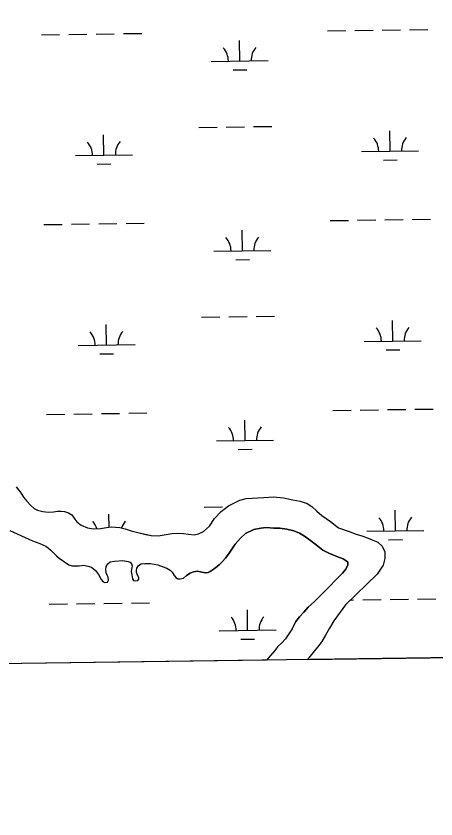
# Model space of a CAD drawing. Extents: x 3767014 to 3805179, y 361544 to 387384.
# Drawn here: x 3790854 to 3791590, y 366965 to 368372 of the extents above; entities that cross this region are included whole.
import ezdxf

# ---------------------------------------------------------------- set-up
doc = ezdxf.new("R2010")
doc.units = 0
for name, color, linetype in [('V-GRID-FRAM', 7, 'Continuous'), ('V-RIVR-EDGE', 7, 'Continuous'), ('V-TOPO-SHOR', 7, 'Continuous'), ('V-WETL-SWMP', 7, 'Continuous')]:
    doc.layers.add(name, color=color, linetype=linetype)

msp = doc.modelspace()

# ---------------------------------------------------------------- linework, layer by layer
at = {"layer": 'V-GRID-FRAM'}
msp.add_lwpolyline([(3771006.872, 385146.094), (3802799.803, 385587.734), (3803060.286, 367407.215), (3771251.489, 366965.353), (3771006.872, 385146.094)], dxfattribs=at)
at = {"layer": 'V-RIVR-EDGE'}
msp.add_spline([(3785266.865, 377529.211), (3785342.8, 377494.248), (3785391.258, 377467.439), (3785439.72, 377442.249), (3785475.246, 377418.707), (3785525.316, 377389.469), (3785575.383, 377359.422), (3785621.413, 377331.811), (3785722.351, 377269.288), (3785796.661, 377231.094), (3785852.385, 377199.415), (3785928.324, 377166.069), (3785964.678, 377149.804), (3786028.506, 377124.576), (3786060.018, 377113.175), (3786092.316, 377092.068), (3786117.34, 377073.405), (3786135.083, 377053.143), (3786154.458, 377039.347), (3786176.258, 377024.735), (3786206.946, 377006.867), (3786256.211, 376979.248), (3786328.098, 376942.677), (3786374.949, 376919.917), (3786491.265, 376862.208), (3786553.467, 376833.749), (3786619.713, 376805.279), (3786729.589, 376759.718), (3786796.656, 376736.099), (3786845.136, 376718.187), (3786867.767, 376712.469), (3787003.51, 376661.992), (3787089.16, 376631.048), (3787163.496, 376603.367), (3787230.559, 376578.13), (3787257.223, 376568.359), (3787300.044, 376551.27), (3787354.992, 376532.533), (3787409.127, 376512.181), (3787544.074, 376466.558), (3787612.756, 376442.126), (3787657.197, 376425.841), (3787730.724, 376398.162), (3787781.63, 376380.244), (3787834.96, 376361.511), (3787891.524, 376341.961), (3787940, 376322.432), (3787998.976, 376297.215), (3788050.697, 376281.721), (3788117.768, 376259.719), (3788176.757, 376240.164), (3788221.198, 376223.879), (3788259.981, 376209.226), (3788406.252, 376164.383), (3788541.215, 376125.23), (3788606.67, 376104.041), (3788679.39, 376077.173), (3788748.889, 376055.974), (3788871.693, 376005.528), (3788969.454, 375966.467), (3789047.013, 375933.926), (3789119.723, 375903.014), (3789155.253, 375881.09), (3789182.716, 375867.274), (3789214.225, 375854.256), (3789257.04, 375834.74), (3789281.286, 375828.21), (3789303.105, 375821.686), (3789328.955, 375809.491), (3789367.724, 375789.177), (3789414.577, 375767.225), (3789468.708, 375745.255), (3789509.105, 375728.981), (3789555.157, 375710.266), (3789585.849, 375694.015), (3789620.578, 375675.328), (3789681.97, 375646.062), (3789753.859, 375610.3), (3789792.633, 375591.603), (3789842.712, 375566.408), (3789897.64, 375539.584), (3789938.019, 375516.03), (3789968.727, 375506.25), (3790004.289, 375497.265), (3790030.972, 375494.773), (3790047.128, 375487.455), (3790077.007, 375469.589), (3790124.633, 375433.077), (3790192.442, 375382.768), (3790252.165, 375332.478), (3790290.91, 375302.459), (3790337.741, 375271.611), (3790406.357, 375220.491), (3790469.329, 375175.855), (3790570.248, 375106.054), (3790647.751, 375050.868), (3790691.367, 375028.115), (3790744.667, 374997.251), (3790806.838, 374955.852), (3790873.863, 374915.249), (3790932, 374877.903), (3791002.231, 374825.97), (3791052.265, 374782.175), (3791082.927, 374753.793), (3791131.331, 374705.149), (3791170.05, 374664.616), (3791192.631, 374638.681), (3791220.891, 374620.01), (3791288.67, 374557.569), (3791322.577, 374533.223), (3791362.944, 374504.817), (3791396.042, 374480.473), (3791434.785, 374449.645), (3791482.407, 374411.517), (3791534.052, 374365.291), (3791646.192, 374254.216), (3791707.514, 374196.644), (3791738.968, 374161.791), (3791773.65, 374123.694), (3791803.497, 374092.888), (3791829.321, 374070.18), (3791830.912, 374059.662), (3791837.316, 374032.958), (3791849.409, 374017.562), (3791884.123, 373992.405), (3791930.977, 373971.262), (3791954.393, 373955.838), (3791993.134, 373924.202), (3792026.979, 373874.785), (3792047.912, 373836.722), (3792063.186, 373799.482), (3792086.509, 373746.857), (3792112.249, 373690.181), (3792141.261, 373648.864), (3792158.993, 373624.558), (3792177.552, 373607.528), (3792214.702, 373586.409), (3792255.083, 373563.665), (3792301.119, 373538.48), (3792346.34, 373510.871), (3792382.671, 373485.71), (3792422.225, 373455.689), (3792479.537, 373411.875), (3792548.144, 373356.711), (3792619.168, 373298.307), (3792672.431, 373252.077), (3792709.534, 373212.357), (3792750.656, 373162.113), (3792839.385, 373068.08), (3792888.572, 373008.92), (3792945.027, 372945.699), (3792999.062, 372884.91), (3793053.898, 372820.884), (3793149.89, 372720.363), (3793208.761, 372653.092), (3793261.195, 372598.777), (3793315.232, 372538.796), (3793358.792, 372493.399), (3793409.592, 372432.618), (3793462.809, 372367.787), (3793498.283, 372323.219), (3793536.997, 372280.26), (3793578.124, 372232.443), (3793604.724, 372196.792), (3793668.438, 372125.466), (3793703.128, 372090.604), (3793760.41, 372034.66), (3793806.384, 371984.404), (3793839.438, 371942.268), (3793939.427, 371823.136), (3793981.333, 371763.186), (3794029.674, 371688.662), (3794050.609, 371651.408), (3794073.177, 371620.62), (3794178.796, 371488.535), (3794237.625, 371404.28), (3794268.243, 371358.106), (3794301.293, 371314.353), (3794332.724, 371269.794), (3794395.613, 371192), (3794429.476, 371149.862), (3794472.201, 371093.953), (3794523.788, 371024.274), (3794601.175, 370922.181), (3794640.679, 370871.942), (3794687.421, 370805.509), (3794733.389, 370752.828), (3794829.339, 370635.323), (3794895.463, 370557.521), (3794959.948, 370470.826), (3795013.158, 370403.569), (3795070.394, 370329.023), (3795159.854, 370203.448), (3795225.98, 370126.454), (3795296.13, 370041.363), (3795379.18, 369940.065), (3795459.001, 369841.201), (3795508.163, 369772.337), (3795554.103, 369708.333), (3795661.315, 369566.538), (3795715.338, 369500.897), (3795762.105, 369444.169), (3795798.366, 369390.703), (3795915.247, 369234.327), (3795963.601, 369165.465), (3796028.082, 369077.153), (3796043.387, 369052.853), (3796054.672, 369037.459), (3796077.242, 369007.48), (3796148.213, 368927.239), (3796183.677, 368878.627), (3796226.382, 368814.631), (3796275.531, 368740.105), (3796314.222, 368688.25), (3796353.714, 368633.158), (3796401.268, 368567.533), (3796456.873, 368487.33), (3796513.292, 368409.551), (3796545.533, 368365.8), (3796626.113, 368246.716), (3796670.449, 368188.377), (3796704.298, 368140.578), (3796751.041, 368074.145), (3796787.308, 368023.105), (3796838.907, 367958.278), (3796844.528, 367942.09), (3796845.295, 367925.104), (3796846.094, 367921.059), (3796852.559, 367919.425), (3796863.071, 367918.59), (3796875.166, 367904.003), (3796903.398, 367874.01), (3796931.629, 367844.017), (3796952.579, 367812.424), (3796982.392, 367767.87), (3797007.371, 367730.606), (3797037.194, 367690.095), (3797062.185, 367657.684), (3797075.869, 367631.77), (3797095.223, 367609.078), (3797126.665, 367569.372), (3797156.484, 367527.244), (3797212.099, 367451.085), (3797254.808, 367388.706), (3797302.183, 367327.228)], degree=3, dxfattribs=at)
at = {"layer": 'V-TOPO-SHOR'}
for points in [[(3790853.836, 367547.313), (3790858.201, 367542.416), (3790861.025, 367538.808), (3790866.923, 367529.278), (3790872.567, 367522.063), (3790879.242, 367515.104), (3790885.404, 367509.433), (3790891.573, 367506.335), (3790901.088, 367504.258), (3790910.089, 367502.953), (3790919.61, 367503.707), (3790926.815, 367504.723), (3790932.731, 367504.969), (3790938.904, 367503.926), (3790945.589, 367501.856), (3790951.755, 367498.243), (3790956.886, 367490.772), (3790960.222, 367486.133), (3790967.926, 367480.202), (3790979.237, 367475.549), (3790989.78, 367473.984), (3791002.132, 367474.476), (3791012.423, 367476), (3791020.486, 367477.134)], [(3791020.486, 367477.134), (3791035.926, 367476.331), (3791044.929, 367473.999), (3791055.988, 367470.374), (3791067.564, 367467.263), (3791081.455, 367464.148), (3791090.716, 367462.069), (3791103.326, 367461.788), (3791116.969, 367463.82), (3791126.753, 367465.346), (3791137.562, 367466.095), (3791147.341, 367465.819), (3791156.346, 367464.514), (3791166.382, 367463.466), (3791173.591, 367465.254), (3791182.608, 367469.354), (3791192.92, 367478.598), (3791201.953, 367491.706), (3791213.301, 367504.037), (3791226.445, 367514.047), (3791246.024, 367524.046), (3791257.354, 367527.112), (3791288.498, 367528.852), (3791305.486, 367530.106), (3791322.984, 367528.013), (3791339.19, 367524.635), (3791352.311, 367522.551), (3791364.657, 367518.152), (3791372.623, 367512.732), (3791381.614, 367504.735), (3791389.837, 367497.256), (3791405.512, 367486.418), (3791419.389, 367475.324), (3791437.905, 367468.852), (3791450.509, 367464.453), (3791460.54, 367461.344), (3791468.513, 367458.497), (3791478.284, 367454.618), (3791488.055, 367450.225), (3791496.019, 367443.26), (3791500.376, 367433.473), (3791500.353, 367421.633), (3791497.756, 367410.058), (3791487.43, 367394.379), (3791431.479, 367340.442), (3791411.093, 367312.432), (3791403.345, 367299.579), (3791396.374, 367287.496), (3791389.917, 367276.184), (3791385.014, 367269.504), (3791367.215, 367247.92), (3791364.902, 367244.752)], [(3791338.254, 367298.819), (3791340.593, 367303.474), (3791344.492, 367311.234), (3791350.98, 367319.764), (3791358.246, 367328.034), (3791366.029, 367336.303), (3791377.18, 367346.638), (3791383.664, 367352.579), (3791394.562, 367363.689), (3791404.679, 367374.026), (3791413.757, 367383.328), (3791419.983, 367389.531), (3791426.467, 367395.988), (3791432.435, 367402.968), (3791435.816, 367410.47), (3791435.567, 367415.389), (3791432.724, 367417.724), (3791427.295, 367421.359), (3791416.428, 367425.523), (3791402.201, 367431.247), (3791392.114, 367436.444), (3791383.066, 367443.451), (3791370.401, 367453.574), (3791359.801, 367460.842), (3791350.751, 367466.296), (3791341.178, 367470.2), (3791328.499, 367473.331), (3791316.334, 367475.166), (3791305.979, 367475.187), (3791292.26, 367475.991), (3791282.937, 367475.232), (3791271.022, 367472.407), (3791256.512, 367465.704), (3791247.435, 367457.697), (3791238.352, 367446.842), (3791227.707, 367431.071), (3791220.959, 367422.281), (3791215.251, 367416.079), (3791210.321, 367410.91), (3791204.1, 367406.003), (3791199.69, 367402.388), (3791194.507, 367399.032), (3791190.62, 367397.487), (3791185.958, 367396.719), (3791179.489, 367397.768), (3791171.985, 367399.337), (3791165.251, 367398.573), (3791159.291, 367396.255), (3791152.812, 367392.124), (3791147.689, 367387.51)], [(3790842.9, 367470.832), (3790882.942, 367452.769)], [(3790882.942, 367452.769), (3790895.263, 367448.12), (3790900.912, 367445.542), (3790906.046, 367443.475), (3790910.662, 367440.127), (3790914.766, 367436.522), (3790919.639, 367431.632), (3790924.767, 367426.225), (3790929.639, 367422.104), (3790936.823, 367416.954), (3790946.574, 367410.769), (3790951.45, 367408.96), (3790958.389, 367408.946), (3790964.553, 367409.192), (3790972.52, 367409.947), (3790979.969, 367408.647), (3790986.387, 367406.323), (3790993.311, 367400.658), (3790998.179, 367393.711), (3791003.043, 367385.224), (3791006.889, 367380.847), (3791009.714, 367379.815), (3791014.338, 367380.577), (3791016.142, 367383.655), (3791015.127, 367389.054), (3791013.849, 367392.652), (3791012.059, 367396.767), (3791011.297, 367401.649), (3791012.079, 367408.072), (3791014.916, 367412.69), (3791018.774, 367415.766), (3791026.229, 367417.292), (3791041.13, 367418.033), (3791050.377, 367416.474), (3791053.971, 367415.182), (3791056.021, 367412.352), (3791057.299, 367408.753), (3791056.779, 367405.413), (3791056.259, 367402.589), (3791055.994, 367399.251), (3791056.754, 367393.082), (3791058.282, 367386.4), (3791060.074, 367383.313), (3791063.67, 367382.535), (3791067.269, 367383.299), (3791069.071, 367385.865), (3791069.075, 367387.663), (3791066.517, 367394.092), (3791065.239, 367397.432), (3791065.245, 367400.516), (3791065.769, 367405.139), (3791068.348, 367409.759), (3791073.49, 367412.317), (3791079.915, 367413.077), (3791089.678, 367413.056), (3791102.261, 367410.464), (3791109.963, 367407.879), (3791118.436, 367404.778), (3791124.336, 367401.172), (3791127.67, 367398.081), (3791130.998, 367391.909), (3791134.586, 367387.792), (3791137.411, 367385.988), (3791141.779, 367386.236), (3791147.689, 367387.51)], [(3791338.254, 367298.819), (3791326.638, 367280.827), (3791319.674, 367273.893), (3791313.229, 367267.47), (3791307.552, 367260.534), (3791300.331, 367251.539), (3791293.149, 367243.755)]]:
    msp.add_lwpolyline(points, dxfattribs=at)
at = {"layer": 'V-WETL-SWMP'}
for p, q in [((3791400.056, 368346.621), (3791432.053, 368347.065)), ((3791448.052, 368347.288), (3791480.048, 368347.732)), ((3791496.047, 368347.954), (3791528.044, 368348.399)), ((3791544.042, 368348.621), (3791576.039, 368349.065)), ((3790898.197, 368339.649), (3790930.194, 368340.094)), ((3790946.193, 368340.316), (3790978.189, 368340.761)), ((3790994.188, 368340.983), (3791026.185, 368341.427)), ((3791042.183, 368341.65), (3791074.18, 368342.094)), ((3791246.184, 368293.737), (3791245.684, 368329.733)), ((3791196.189, 368293.042), (3791296.179, 368294.431)), ((3791234.4, 368278.14), (3791258.397, 368278.474)), ((3791174.387, 368177.296), (3791206.384, 368177.741)), ((3791222.382, 368177.963), (3791254.379, 368178.407)), ((3791270.378, 368178.63), (3791302.374, 368179.074)), ((3791007.984, 368128.55), (3791007.484, 368164.547)), ((3791509.843, 368135.522), (3791509.343, 368171.518)), ((3791459.848, 368134.827), (3791559.838, 368136.216)), ((3790957.989, 368127.856), (3791057.979, 368129.245)), ((3791498.059, 368119.925), (3791522.056, 368120.259)), ((3790996.2, 368112.954), (3791020.197, 368113.287)), ((3790902.819, 368007.007), (3790934.816, 368007.451)), ((3790950.814, 368007.673), (3790982.811, 368008.118)), ((3790998.809, 368008.34), (3791030.806, 368008.785)), ((3791046.805, 368009.007), (3791078.802, 368009.451)), ((3791404.678, 368013.978), (3791436.675, 368014.423)), ((3791452.673, 368014.645), (3791484.67, 368015.089)), ((3791500.668, 368015.312), (3791532.665, 368015.756)), ((3791548.664, 368015.978), (3791580.66, 368016.423)), ((3791250.806, 367961.094), (3791250.306, 367997.09)), ((3791200.811, 367960.399), (3791300.801, 367961.788)), ((3791239.021, 367945.498), (3791263.019, 367945.831)), ((3791179.008, 367844.653), (3791211.005, 367845.098)), ((3791227.004, 367845.32), (3791259.001, 367845.765)), ((3791274.999, 367845.987), (3791306.996, 367846.431)), ((3791514.465, 367802.879), (3791513.965, 367838.875)), ((3791012.606, 367795.907), (3791012.106, 367831.904)), ((3790962.611, 367795.213), (3791062.601, 367796.602)), ((3791464.47, 367802.184), (3791564.46, 367803.573)), ((3791502.68, 367787.283), (3791526.678, 367787.616)), ((3791000.821, 367780.311), (3791024.819, 367780.645)), ((3791457.294, 367682.002), (3791489.291, 367682.447)), ((3791505.29, 367682.669), (3791537.287, 367683.113)), ((3791553.285, 367683.336), (3791585.282, 367683.78)), ((3790907.44, 367674.364), (3790939.437, 367674.809)), ((3790955.435, 367675.031), (3790987.432, 367675.475)), ((3791003.431, 367675.698), (3791035.428, 367676.142)), ((3791051.426, 367676.364), (3791083.423, 367676.809)), ((3791409.299, 367681.336), (3791441.296, 367681.78)), ((3791255.427, 367628.451), (3791254.927, 367664.448)), ((3791205.432, 367627.757), (3791305.422, 367629.146)), ((3791243.643, 367612.855), (3791267.64, 367613.188)), ((3790853.838, 367547.313), (3790858.202, 367542.417)), ((3790858.202, 367542.417), (3790861.025, 367538.809)), ((3790861.025, 367538.809), (3790866.923, 367529.279)), ((3790866.923, 367529.279), (3790872.568, 367522.065)), ((3791257.354, 367527.112), (3791288.498, 367528.853)), ((3791288.498, 367528.853), (3791305.486, 367530.106)), ((3791305.486, 367530.106), (3791322.983, 367528.013)), ((3791322.983, 367528.013), (3791339.19, 367524.636)), ((3790872.568, 367522.065), (3790879.243, 367515.106)), ((3790879.243, 367515.106), (3790885.406, 367509.435)), ((3791213.301, 367504.036), (3791226.446, 367514.048)), ((3791226.446, 367514.048), (3791246.025, 367524.046)), ((3791246.025, 367524.046), (3791257.354, 367527.112)), ((3791339.19, 367524.636), (3791352.311, 367522.551)), ((3791352.311, 367522.551), (3791364.656, 367518.152)), ((3791364.656, 367518.152), (3791372.623, 367512.732)), ((3790885.406, 367509.435), (3790891.574, 367506.335)), ((3790891.574, 367506.335), (3790901.089, 367504.259)), ((3790901.089, 367504.259), (3790910.09, 367502.955)), ((3790910.09, 367502.955), (3790919.61, 367503.708)), ((3790919.61, 367503.708), (3790926.815, 367504.723)), ((3790926.815, 367504.723), (3790932.732, 367504.969)), ((3790932.732, 367504.969), (3790938.905, 367503.927)), ((3790938.905, 367503.927), (3790945.589, 367501.856)), ((3790945.589, 367501.856), (3790951.756, 367498.243)), ((3791183.63, 367512.011), (3791215.627, 367512.455)), ((3791201.953, 367491.705), (3791213.301, 367504.036)), ((3791372.623, 367512.732), (3791381.615, 367504.736)), ((3791381.615, 367504.736), (3791389.836, 367497.256)), ((3791519.086, 367470.236), (3791518.586, 367506.233)), ((3790951.756, 367498.243), (3790956.887, 367490.772)), ((3790956.887, 367490.772), (3790960.222, 367486.135)), ((3790960.222, 367486.135), (3790967.928, 367480.203)), ((3791017.041, 367476.649), (3791016.727, 367499.261)), ((3791192.919, 367478.598), (3791201.953, 367491.705)), ((3791389.836, 367497.256), (3791405.513, 367486.417)), ((3791405.513, 367486.417), (3791419.389, 367475.323)), ((3790967.928, 367480.203), (3790979.238, 367475.549)), ((3790979.238, 367475.549), (3790989.782, 367473.985)), ((3790989.782, 367473.985), (3791002.132, 367474.475)), ((3791002.132, 367474.475), (3791012.425, 367475.999)), ((3791012.425, 367475.999), (3791020.487, 367477.134)), ((3791020.487, 367477.134), (3791035.926, 367476.332)), ((3791035.926, 367476.332), (3791044.929, 367473.998)), ((3791044.929, 367473.998), (3791055.988, 367470.373)), ((3791182.607, 367469.353), (3791192.919, 367478.598)), ((3791256.512, 367465.705), (3791271.023, 367472.408)), ((3791271.023, 367472.408), (3791282.938, 367475.232)), ((3791282.938, 367475.232), (3791292.26, 367475.991)), ((3791292.26, 367475.991), (3791305.979, 367475.187)), ((3791305.979, 367475.187), (3791316.335, 367475.167)), ((3791316.335, 367475.167), (3791328.499, 367473.331)), ((3791328.499, 367473.331), (3791341.179, 367470.199)), ((3791419.389, 367475.323), (3791437.906, 367468.853)), ((3790842.899, 367470.832), (3790882.942, 367452.769)), ((3791055.988, 367470.373), (3791067.563, 367467.262)), ((3791067.563, 367467.262), (3791090.716, 367462.07)), ((3791090.716, 367462.07), (3791103.326, 367461.788)), ((3791103.326, 367461.788), (3791116.97, 367463.82)), ((3791116.97, 367463.82), (3791126.752, 367465.345)), ((3791126.752, 367465.345), (3791137.563, 367466.096)), ((3791137.563, 367466.096), (3791147.342, 367465.819)), ((3791147.342, 367465.819), (3791156.347, 367464.515)), ((3791156.347, 367464.515), (3791166.382, 367463.465)), ((3791166.382, 367463.465), (3791173.591, 367465.253)), ((3791173.591, 367465.253), (3791182.607, 367469.353)), ((3791238.353, 367446.842), (3791247.435, 367457.697)), ((3791247.435, 367457.697), (3791256.512, 367465.705)), ((3791341.179, 367470.199), (3791350.75, 367466.297)), ((3791350.75, 367466.297), (3791359.801, 367460.843)), ((3791359.801, 367460.843), (3791370.401, 367453.573)), ((3791437.906, 367468.853), (3791450.508, 367464.453)), ((3791450.508, 367464.453), (3791460.539, 367461.345)), ((3791460.539, 367461.345), (3791468.512, 367458.498)), ((3791468.512, 367458.498), (3791478.283, 367454.619)), ((3791469.091, 367469.542), (3791569.081, 367470.931)), ((3790882.942, 367452.769), (3790895.264, 367448.121)), ((3790895.264, 367448.121), (3790900.911, 367445.541)), ((3790900.911, 367445.541), (3790906.045, 367443.475)), ((3790906.045, 367443.475), (3790910.663, 367440.126)), ((3791227.707, 367431.07), (3791238.353, 367446.842)), ((3791370.401, 367453.573), (3791383.067, 367443.451)), ((3791383.067, 367443.451), (3791392.114, 367436.444)), ((3791478.283, 367454.619), (3791488.054, 367450.225)), ((3791488.054, 367450.225), (3791496.018, 367443.26)), ((3791496.018, 367443.26), (3791500.374, 367433.472)), ((3791507.302, 367454.64), (3791531.299, 367454.973)), ((3790910.663, 367440.126), (3790914.767, 367436.522)), ((3790914.767, 367436.522), (3790919.639, 367431.631)), ((3790919.639, 367431.631), (3790924.766, 367426.226)), ((3791220.959, 367422.281), (3791227.707, 367431.07)), ((3791392.114, 367436.444), (3791402.201, 367431.246)), ((3791402.201, 367431.246), (3791416.429, 367425.522)), ((3791500.374, 367433.472), (3791500.351, 367421.634)), ((3790924.766, 367426.226), (3790929.639, 367422.105)), ((3790929.639, 367422.105), (3790936.823, 367416.953)), ((3790936.823, 367416.953), (3790946.573, 367410.768)), ((3791014.915, 367412.69), (3791018.775, 367415.765)), ((3791018.775, 367415.765), (3791026.229, 367417.292)), ((3791026.229, 367417.292), (3791041.131, 367418.033)), ((3791041.131, 367418.033), (3791050.377, 367416.474)), ((3791050.377, 367416.474), (3791053.971, 367415.182)), ((3791053.971, 367415.182), (3791056.021, 367412.352)), ((3791210.322, 367410.911), (3791215.251, 367416.079)), ((3791215.251, 367416.079), (3791220.959, 367422.281)), ((3791416.429, 367425.522), (3791427.294, 367421.359)), ((3791427.294, 367421.359), (3791432.724, 367417.724)), ((3791432.724, 367417.724), (3791435.567, 367415.388)), ((3791435.567, 367415.388), (3791435.816, 367410.469)), ((3791500.351, 367421.634), (3791497.756, 367410.058)), ((3790946.573, 367410.768), (3790951.451, 367408.96)), ((3790951.451, 367408.96), (3790958.388, 367408.947)), ((3790958.388, 367408.947), (3790964.554, 367409.191)), ((3790964.554, 367409.191), (3790972.52, 367409.947)), ((3790972.52, 367409.947), (3790979.968, 367408.647)), ((3790979.968, 367408.647), (3790986.386, 367406.323)), ((3790986.386, 367406.323), (3790993.311, 367400.657)), ((3791011.297, 367401.649), (3791012.08, 367408.071)), ((3791012.058, 367396.767), (3791011.297, 367401.649)), ((3791012.08, 367408.071), (3791014.915, 367412.69)), ((3791056.258, 367402.589), (3791055.995, 367399.25)), ((3791056.021, 367412.352), (3791057.298, 367408.753)), ((3791056.778, 367405.414), (3791056.258, 367402.589)), ((3791057.298, 367408.753), (3791056.778, 367405.414)), ((3791065.246, 367400.516), (3791065.769, 367405.139)), ((3791065.769, 367405.139), (3791068.347, 367409.759)), ((3791068.347, 367409.759), (3791073.491, 367412.318)), ((3791073.491, 367412.318), (3791079.915, 367413.076)), ((3791079.915, 367413.076), (3791089.677, 367413.057)), ((3791089.677, 367413.057), (3791102.261, 367410.463)), ((3791102.261, 367410.463), (3791109.963, 367407.879)), ((3791109.963, 367407.879), (3791118.435, 367404.779)), ((3791118.435, 367404.779), (3791124.337, 367401.171)), ((3791124.337, 367401.171), (3791127.671, 367398.082)), ((3791194.507, 367399.032), (3791199.691, 367402.388)), ((3791199.691, 367402.388), (3791204.099, 367406.004)), ((3791204.099, 367406.004), (3791210.322, 367410.911)), ((3791432.436, 367402.967), (3791426.468, 367395.989)), ((3791435.816, 367410.469), (3791432.436, 367402.967)), ((3791497.756, 367410.058), (3791487.431, 367394.379)), ((3790993.311, 367400.657), (3790998.179, 367393.711)), ((3790998.179, 367393.711), (3791003.044, 367385.223)), ((3791013.849, 367392.653), (3791012.058, 367396.767)), ((3791015.126, 367389.053), (3791013.849, 367392.653)), ((3791016.143, 367383.656), (3791015.126, 367389.053)), ((3791055.995, 367399.25), (3791056.754, 367393.082)), ((3791056.754, 367393.082), (3791058.282, 367386.4)), ((3791065.24, 367397.433), (3791065.246, 367400.516)), ((3791066.518, 367394.091), (3791065.24, 367397.433)), ((3791069.075, 367387.663), (3791066.518, 367394.091)), ((3791069.071, 367385.865), (3791069.075, 367387.663)), ((3791127.671, 367398.082), (3791130.999, 367391.909)), ((3791130.999, 367391.909), (3791134.587, 367387.792)), ((3791134.587, 367387.792), (3791137.41, 367385.988)), ((3791141.778, 367386.236), (3791147.689, 367387.509)), ((3791147.689, 367387.509), (3791152.811, 367392.124)), ((3791152.811, 367392.124), (3791159.292, 367396.254)), ((3791159.292, 367396.254), (3791165.251, 367398.572)), ((3791165.251, 367398.572), (3791171.984, 367399.336)), ((3791171.984, 367399.336), (3791179.488, 367397.767)), ((3791179.488, 367397.767), (3791185.959, 367396.719)), ((3791185.959, 367396.719), (3791190.62, 367397.487)), ((3791190.62, 367397.487), (3791194.507, 367399.032)), ((3791419.983, 367389.53), (3791413.757, 367383.328)), ((3791426.468, 367395.989), (3791419.983, 367389.53)), ((3791487.431, 367394.379), (3791431.478, 367340.443)), ((3791003.044, 367385.223), (3791006.889, 367380.848)), ((3791006.889, 367380.848), (3791009.713, 367379.815)), ((3791009.713, 367379.815), (3791014.339, 367380.577)), ((3791014.339, 367380.577), (3791016.143, 367383.656)), ((3791058.282, 367386.4), (3791060.074, 367383.313)), ((3791060.074, 367383.313), (3791063.67, 367382.535)), ((3791063.67, 367382.535), (3791067.268, 367383.299)), ((3791067.268, 367383.299), (3791069.071, 367385.865)), ((3791137.41, 367385.988), (3791141.778, 367386.236)), ((3791404.678, 367374.026), (3791394.561, 367363.69)), ((3791413.757, 367383.328), (3791404.678, 367374.026)), ((3791394.561, 367363.69), (3791383.665, 367352.579)), ((3791377.181, 367346.637), (3791366.029, 367336.304)), ((3791383.665, 367352.579), (3791377.181, 367346.637)), ((3791440.418, 367349.061), (3791445.917, 367349.137)), ((3791461.916, 367349.36), (3791493.913, 367349.804)), ((3791509.911, 367350.026), (3791541.908, 367350.471)), ((3791557.906, 367350.693), (3791589.903, 367351.137)), ((3790912.043, 367341.71), (3790944.04, 367342.154)), ((3790960.038, 367342.377), (3790992.035, 367342.821)), ((3791008.034, 367343.043), (3791040.031, 367343.488)), ((3791056.029, 367343.71), (3791088.026, 367344.155)), ((3791260.03, 367295.797), (3791259.53, 367331.794)), ((3791366.029, 367336.304), (3791358.246, 367328.034)), ((3791431.478, 367340.443), (3791411.092, 367312.431)), ((3791350.981, 367319.764), (3791344.492, 367311.233)), ((3791358.246, 367328.034), (3791350.981, 367319.764)), ((3791340.593, 367303.474), (3791338.254, 367298.819)), ((3791344.492, 367311.233), (3791340.593, 367303.474)), ((3791411.092, 367312.431), (3791403.346, 367299.578)), ((3791210.035, 367295.103), (3791310.025, 367296.492)), ((3791338.254, 367298.819), (3791326.638, 367280.827)), ((3791403.346, 367299.578), (3791396.374, 367287.496)), ((3791248.246, 367280.201), (3791272.243, 367280.534)), ((3791326.638, 367280.827), (3791319.675, 367273.892)), ((3791389.917, 367276.185), (3791385.014, 367269.503)), ((3791396.374, 367287.496), (3791389.917, 367276.185)), ((3791307.553, 367260.533), (3791300.33, 367251.539)), ((3791313.229, 367267.47), (3791307.553, 367260.533)), ((3791319.675, 367273.892), (3791313.229, 367267.47)), ((3791364.901, 367244.752), (3792649.912, 367262.603)), ((3791385.014, 367269.503), (3791367.214, 367247.92)), ((3791300.33, 367251.539), (3791293.149, 367243.755)), ((3791367.214, 367247.92), (3791364.901, 367244.752)), ((3791293.149, 367243.755), (3789867.143, 367223.947))]:
    msp.add_line(p, q, dxfattribs=at)
for centre, start, end in [((3791190.94, 368293.444), 0.024037, 41.567695), ((3791301.415, 368294.979), 140.024035, 181.567693), ((3790952.74, 368128.258), 0.024037, 41.567695), ((3791063.215, 368129.792), 140.024035, 181.567693), ((3791454.599, 368135.229), 0.024037, 41.567695), ((3791565.074, 368136.764), 140.024035, 181.567693), ((3791195.562, 367960.801), 0.024037, 41.567695), ((3791306.037, 367962.336), 140.024035, 181.567693), ((3791459.221, 367802.586), 0.024037, 41.567695), ((3791569.696, 367804.121), 140.024035, 181.567693), ((3790957.362, 367795.615), 0.024037, 41.567695), ((3791067.837, 367797.15), 140.024035, 181.567693), ((3791200.183, 367628.159), 0.024037, 41.567695), ((3791310.658, 367629.693), 140.024035, 181.567693), ((3790961.983, 367462.972), 18.58908, 41.567695), ((3791072.458, 367464.507), 140.024035, 161.758173), ((3791463.842, 367469.944), 0.024037, 41.567695), ((3791574.317, 367471.478), 140.024035, 181.567693), ((3791204.786, 367295.504), 0.024037, 41.567696), ((3791315.261, 367297.039), 140.024034, 181.567693)]:
    msp.add_arc(centre, 35.246, start, end, dxfattribs=at)

doc.saveas('drawing.dxf')
